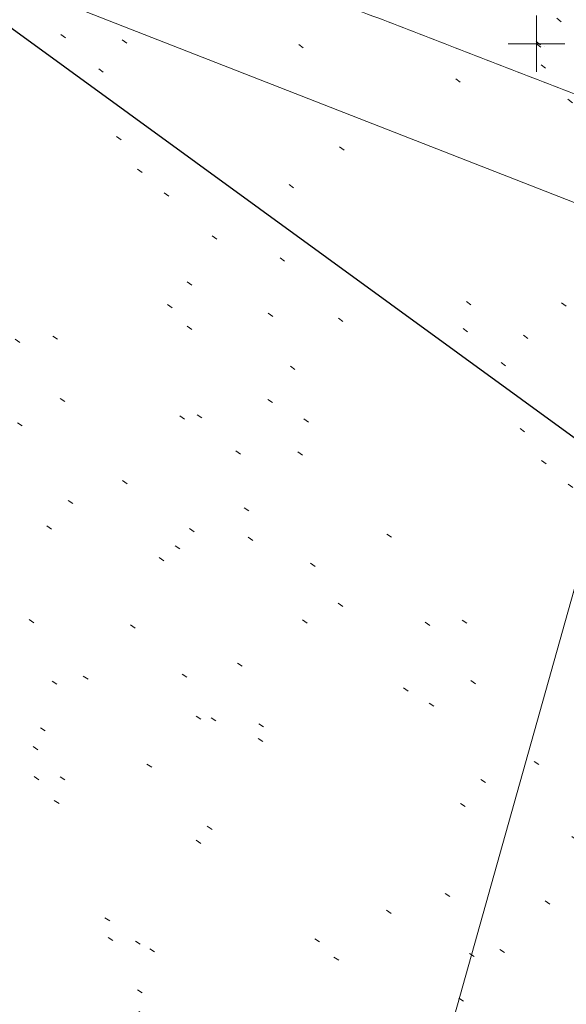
# Model space of a CAD drawing. Extents: x 413123 to 1465301, y 377724 to 504150.
# Tile 144 of 656: x 1462338 to 1462348, y 433600 to 433617. Entities that reach past the tile are written whole.
import ezdxf

# ---------------------------------------------------------------- set-up
doc = ezdxf.new("R2010")
doc.units = 0
doc.header["$MEASUREMENT"] = 0
for name, pattern in [('DGN Style 1', [8.732639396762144, 0.01453018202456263, -8.71810921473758]), ('DGN Style 3', [20.34225483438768, 14.53018202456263, -5.812072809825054]), ('DGN Style 5', [10.171127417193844, 4.35905460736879, -5.812072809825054]), ('gasex', [0])]:
    doc.linetypes.add(name, pattern=pattern)
for name, color, linetype, lineweight in [('PV_X_Curb', 120, 'DGN Style 1', 0), ('PV_X_EOP', 7, 'DGN Style 3', 0), ('PV_X_Walk', 120, 'DGN Style 5', 0), ('UT_X_Gas', 40, 'gasex', 0)]:
    doc.layers.add(name, color=color, linetype=linetype, lineweight=lineweight)
for name, color, linetype, lineweight, transparency in [('SV_Observation (Construction)', 97, 'DGN Style 1', 0, 0.9), ('SV_Setup (Construction)', 4, 'Continuous', 30, 0.9), ('SV_X_Shot_Marker (Construction)', 40, 'Continuous', 0, 0.5)]:
    doc.layers.add(name, color=color, linetype=linetype, lineweight=lineweight, transparency=transparency)

# ---------------------------------------------------------------- blocks, each defined once
blk = doc.blocks.new('SVPT_3352')
at = {"layer": 'SV_X_Shot_Marker (Construction)', "transparency": 33554495}
for p, q in [((0, 0.02499999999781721), (0, -0.02500000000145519)), ((-0.02499999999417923, 0), (0.02500000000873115, 0))]:
    blk.add_line(p, q, dxfattribs=at)
blk.add_point((0, 0), dxfattribs=at)

msp = doc.modelspace()

# ---------------------------------------------------------------- linework, layer by layer
at = {"layer": 'PV_X_Curb'}
msp.add_rational_spline([(1462986.948577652, 433397.8690401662, 570.9936709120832), (1462988.782588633, 433398.3319412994, 570.9946523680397), (1462990.616599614, 433398.7948424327, 570.9956338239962), (1462992.450610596, 433399.2577435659, 570.9966152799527), (1462994.691186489, 433399.8778665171, 571.0123392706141), (1462996.549190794, 433398.4805271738, 570.9967567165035), (1462996.574826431, 433396.1560666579, 570.9620266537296), (1462997.523097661, 433392.0761500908, 570.9664077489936), (1462998.471368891, 433387.9962335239, 570.9707888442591), (1462999.419640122, 433383.9163169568, 570.9751699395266), (1463000.330381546, 433379.7090842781, 570.9705226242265), (1463001.241122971, 433375.5018515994, 570.9658753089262), (1463002.151864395, 433371.2946189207, 570.9612279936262), (1463002.161414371, 433370.7988290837, 570.9216598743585), (1463002.170964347, 433370.3030392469, 570.8820917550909), (1463002.180514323, 433369.80724941, 570.8425236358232), (1463002.217255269, 433368.1656458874, 570.8230392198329), (1463001.426991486, 433366.7263549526, 570.8457641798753), (1463000.022674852, 433365.8772214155, 570.9045748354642), (1462998.618358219, 433365.0280878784, 570.9633854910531), (1462996.978409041, 433364.9979272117, 571.0424341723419), (1462995.544743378, 433365.7948667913, 571.1204196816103), (1462989.745839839, 433368.0127432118, 571.0955303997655), (1462983.9469363, 433370.2306196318, 571.0706411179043), (1462978.14803276, 433372.4484960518, 571.0457518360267), (1462972.902905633, 433374.4922165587, 571.041428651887), (1462967.657778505, 433376.5359370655, 571.0371054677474), (1462962.412651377, 433378.5796575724, 571.0327822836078), (1462959.692093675, 433379.6115993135, 571.0350110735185), (1462956.971535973, 433380.6435410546, 571.0372398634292), (1462954.250978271, 433381.6754827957, 571.0394686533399), (1462953.180844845, 433382.1382386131, 570.9776457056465), (1462952.110711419, 433382.6009944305, 570.9158227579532), (1462951.040577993, 433383.0637502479, 570.8539998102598), (1462945.56926211, 433385.2204071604, 570.8554334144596), (1462940.097946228, 433387.3770640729, 570.8568670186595), (1462934.626630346, 433389.5337209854, 570.8583006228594), (1462929.363794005, 433391.5837736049, 570.8830950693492), (1462924.100957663, 433393.6338262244, 570.9078895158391), (1462918.838121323, 433395.6838788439, 570.932683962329), (1462918.050200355, 433395.9825492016, 571.0284213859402), (1462917.262279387, 433396.2812195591, 571.1241588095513), (1462916.474358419, 433396.5798899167, 571.2198962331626), (1462910.512614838, 433398.9350188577, 571.2155607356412), (1462904.550871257, 433401.2901477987, 571.2112252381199), (1462898.589127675, 433403.6452767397, 571.2068897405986), (1462893.247201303, 433405.718435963, 571.2327550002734), (1462887.905274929, 433407.7915951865, 571.2586202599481), (1462882.563348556, 433409.8647544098, 571.2844855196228), (1462875.125355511, 433412.7879245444, 571.2877162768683), (1462867.687362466, 433415.7110946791, 571.290947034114), (1462860.24936942, 433418.6342648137, 571.2941777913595), (1462853.221542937, 433421.3678929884, 571.3133071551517), (1462846.193716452, 433424.1015211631, 571.332436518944), (1462839.165889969, 433426.8351493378, 571.3515658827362), (1462832.53329925, 433429.4194985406, 571.361832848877), (1462825.900708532, 433432.0038477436, 571.372099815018), (1462819.268117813, 433434.5881969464, 571.382366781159), (1462818.004572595, 433435.0966256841, 571.3826673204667), (1462816.741027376, 433435.6050544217, 571.3829678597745), (1462815.477482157, 433436.1134831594, 571.3832683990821), (1462814.78573489, 433436.3622004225, 571.291588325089), (1462814.093987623, 433436.6109176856, 571.199908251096), (1462813.402240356, 433436.8596349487, 571.1082281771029), (1462807.611049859, 433439.1231266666, 571.0778290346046), (1462801.819859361, 433441.3866183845, 571.0474298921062), (1462796.028668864, 433443.6501101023, 571.0170307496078), (1462790.540801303, 433445.7714793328, 571.0059630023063), (1462785.052933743, 433447.8928485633, 570.9948952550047), (1462779.565066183, 433450.0142177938, 570.9838275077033), (1462779.302554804, 433450.142499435, 571.0470226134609), (1462779.040043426, 433450.2707810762, 571.1102177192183), (1462778.777532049, 433450.3990627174, 571.1734128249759), (1462772.721492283, 433452.7305136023, 571.1612170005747), (1462766.665452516, 433455.0619644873, 571.1490211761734), (1462760.60941275, 433457.3934153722, 571.1368253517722), (1462757.975635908, 433458.4476392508, 571.1187813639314), (1462755.341859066, 433459.5018631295, 571.1007373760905), (1462752.708082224, 433460.5560870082, 571.0826933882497), (1462749.413115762, 433461.7863544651, 571.0252508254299), (1462746.118149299, 433463.0166219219, 570.9678082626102), (1462742.823182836, 433464.2468893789, 570.9103656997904), (1462737.496369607, 433466.2065803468, 570.849653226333), (1462732.169556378, 433468.1662713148, 570.7889407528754), (1462726.842743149, 433470.1259622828, 570.728228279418), (1462721.564491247, 433472.1742830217, 570.6760227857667), (1462716.286239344, 433474.2226037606, 570.6238172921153), (1462711.007987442, 433476.2709244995, 570.571611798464), (1462710.565830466, 433476.4142609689, 570.6636069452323), (1462710.123673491, 433476.5575974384, 570.7556020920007), (1462709.681516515, 433476.7009339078, 570.8475972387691), (1462702.808955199, 433479.4043505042, 570.7828181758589), (1462695.936393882, 433482.1077671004, 570.7180391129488), (1462689.063832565, 433484.8111836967, 570.6532600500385), (1462681.708673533, 433487.655089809, 570.5984170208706), (1462674.353514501, 433490.4989959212, 570.5435739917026), (1462666.998355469, 433493.3429020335, 570.4887309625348), (1462664.050841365, 433494.517360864, 570.458196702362), (1462661.10332726, 433495.6918196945, 570.4276624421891), (1462658.155813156, 433496.866278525, 570.3971281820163), (1462657.746705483, 433497.0547580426, 570.3375791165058), (1462657.33759781, 433497.2432375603, 570.2780300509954), (1462656.928490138, 433497.4317170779, 570.218480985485), (1462648.68026623, 433500.593662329, 570.180340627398), (1462640.432042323, 433503.75560758, 570.1422002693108), (1462632.183818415, 433506.917552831, 570.1040599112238), (1462624.672433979, 433509.8205165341, 570.1439115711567), (1462617.161049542, 433512.7234802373, 570.1837632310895), (1462609.649665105, 433515.6264439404, 570.2236148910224), (1462609.351162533, 433515.7618124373, 570.2991383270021), (1462609.052659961, 433515.897180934, 570.3746617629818), (1462608.754157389, 433516.0325494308, 570.4501851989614), (1462602.602648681, 433518.4016281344, 570.491857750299), (1462596.451139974, 433520.7707068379, 570.5335303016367), (1462590.299631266, 433523.1397855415, 570.5752028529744), (1462582.402375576, 433526.1887928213, 570.5567757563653), (1462574.505119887, 433529.2378001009, 570.5383486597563), (1462566.607864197, 433532.2868073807, 570.5199215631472), (1462559.846479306, 433534.8858376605, 570.5150722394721), (1462553.085094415, 433537.4848679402, 570.5102229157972), (1462546.323709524, 433540.08389822, 570.5053735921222), (1462544.451499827, 433540.792279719, 570.4828721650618), (1462542.579290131, 433541.500661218, 570.4603707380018), (1462540.707080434, 433542.2090427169, 570.4378693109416), (1462540.425548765, 433542.3117929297, 570.3329348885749), (1462540.144017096, 433542.4145431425, 570.2280004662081), (1462539.862485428, 433542.5172933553, 570.1230660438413), (1462532.674977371, 433545.2607402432, 570.1435040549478), (1462525.487469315, 433548.0041871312, 570.1639420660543), (1462518.299961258, 433550.7476340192, 570.1843800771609), (1462513.382197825, 433552.6374655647, 570.2054318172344), (1462508.464434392, 433554.5272971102, 570.2264835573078), (1462503.546670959, 433556.4171286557, 570.2475352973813), (1462503.102475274, 433556.6097794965, 570.3636594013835), (1462502.658279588, 433556.8024303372, 570.4797835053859), (1462502.214083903, 433556.995081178, 570.5959076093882), (1462494.576211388, 433559.9585777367, 570.614821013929), (1462486.938338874, 433562.9220742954, 570.63373441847), (1462479.300466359, 433565.8855708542, 570.6526478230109), (1462473.035562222, 433568.295528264, 570.6182772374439), (1462466.770658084, 433570.7054856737, 570.5839066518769), (1462460.505753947, 433573.1154430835, 570.5495360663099), (1462460.356322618, 433573.15914895, 570.4705810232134), (1462460.20689129, 433573.2028548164, 570.3916259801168), (1462460.057459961, 433573.2465606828, 570.3126709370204), (1462452.637668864, 433576.1274019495, 570.3299173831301), (1462445.217877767, 433579.0082432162, 570.3471638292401), (1462437.79808667, 433581.8890844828, 570.36441027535), (1462430.722519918, 433584.5851619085, 570.3236014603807), (1462423.646953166, 433587.2812393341, 570.2827926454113), (1462416.571386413, 433589.9773167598, 570.241983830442), (1462416.179754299, 433590.121601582, 570.3451180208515), (1462415.788122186, 433590.2658864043, 570.4482522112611), (1462415.396490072, 433590.4101712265, 570.5513864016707), (1462407.556832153, 433593.4259186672, 570.5176398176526), (1462399.717174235, 433596.441666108, 570.4838932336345), (1462391.877516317, 433599.4574135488, 570.4501466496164), (1462388.527292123, 433600.7726032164, 570.4674632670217), (1462385.177067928, 433602.0877928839, 570.4847798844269), (1462381.826843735, 433603.4029825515, 570.5020965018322), (1462381.579999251, 433603.4901678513, 570.425116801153), (1462381.333154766, 433603.577353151, 570.3481371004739), (1462381.086310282, 433603.6645384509, 570.2711573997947), (1462378.014837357, 433604.8389292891, 570.2577572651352), (1462374.943364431, 433606.0133201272, 570.2443571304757), (1462371.871891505, 433607.1877109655, 570.2309569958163), (1462364.697137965, 433609.949335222, 570.2582988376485), (1462357.522384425, 433612.7109594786, 570.2856406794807), (1462350.347630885, 433615.4725837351, 570.312982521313), (1462349.586411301, 433615.7797956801, 570.3393282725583), (1462348.825191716, 433616.0870076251, 570.3656740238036), (1462348.063972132, 433616.3942195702, 570.3920197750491), (1462347.712058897, 433616.5225502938, 570.4782979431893), (1462347.360145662, 433616.6508810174, 570.5645761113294), (1462347.008232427, 433616.7792117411, 570.6508542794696), (1462341.856557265, 433618.7383665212, 570.7039352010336), (1462336.704882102, 433620.6975213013, 570.7570161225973), (1462331.55320694, 433622.6566760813, 570.8100970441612), (1462322.514479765, 433626.1182178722, 570.8607694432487), (1462313.47575259, 433629.579759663, 570.9114418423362), (1462304.437025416, 433633.0413014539, 570.9621142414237), (1462299.82804484, 433634.8794294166, 570.9899885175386), (1462295.219064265, 433636.7175573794, 571.0178627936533), (1462290.610083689, 433638.5556853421, 571.0457370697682), (1462290.225100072, 433638.6591545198, 570.9621306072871), (1462289.840116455, 433638.7626236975, 570.878524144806), (1462289.455132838, 433638.8660928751, 570.7949176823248), (1462285.959137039, 433640.2274743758, 570.7970018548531), (1462282.46314124, 433641.5888558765, 570.7990860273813), (1462278.967145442, 433642.9502373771, 570.8011701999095), (1462271.833297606, 433645.7166608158, 570.8549129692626), (1462264.69944977, 433648.4830842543, 570.9086557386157), (1462257.565601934, 433651.2495076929, 570.9623985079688), (1462256.281282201, 433651.7243160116, 570.9735965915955), (1462254.996962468, 433652.1991243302, 570.9847946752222), (1462253.712642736, 433652.673932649, 570.995992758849), (1462253.394152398, 433652.797872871, 571.0931722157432), (1462253.07566206, 433652.921813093, 571.1903516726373), (1462252.757171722, 433653.045753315, 571.2875311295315), (1462248.570855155, 433654.6120884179, 571.3480390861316), (1462244.384538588, 433656.1784235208, 571.4085470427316), (1462240.19822202, 433657.7447586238, 571.4690549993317), (1462235.320112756, 433659.6381788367, 571.7635967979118), (1462230.489705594, 433663.5166624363, 571.9941488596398), (1462227.798971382, 433670.8316128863, 571.5581154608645), (1462226.879331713, 433676.9569545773, 571.6996761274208), (1462227.655627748, 433684.4002653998, 572.1359250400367), (1462233.173983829, 433692.753123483, 572.1648585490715), (1462238.885351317, 433695.2945442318, 572.2025083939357), (1462242.840446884, 433695.9559512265, 572.184454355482), (1462248.338793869, 433696.8754347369, 572.159355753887), (1462253.837140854, 433697.7949182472, 572.134257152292), (1462259.335487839, 433698.7144017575, 572.1091585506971), (1462259.477566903, 433698.7300636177, 572.1235905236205), (1462259.619645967, 433698.7457254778, 572.1380224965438), (1462259.761725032, 433698.761387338, 572.1524544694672)], [1, 1, 1, 1, 0.7399006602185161, 0.7399006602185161, 1, 1, 1, 1, 1, 1, 1, 1, 1, 1, 0.9101768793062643, 0.9101768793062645, 1, 0.9101768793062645, 0.9101768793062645, 1, 1, 1, 1, 1, 1, 1, 1, 1, 1, 1, 1, 1, 1, 1, 1, 1, 1, 1, 1, 1, 1, 1, 1, 1, 1, 1, 1, 1, 1, 1, 1, 1, 1, 1, 1, 1, 1, 1, 1, 1, 1, 1, 1, 1, 1, 1, 1, 1, 1, 1, 1, 1, 1, 1, 1, 1, 1, 1, 1, 1, 1, 1, 1, 1, 1, 1, 1, 1, 1, 1, 1, 1, 1, 1, 1, 1, 1, 1, 1, 1, 1, 1, 1, 1, 1, 1, 1, 1, 1, 1, 1, 1, 1, 1, 1, 1, 1, 1, 1, 1, 1, 1, 1, 1, 1, 1, 1, 1, 1, 1, 1, 1, 1, 1, 1, 1, 1, 1, 1, 1, 1, 1, 1, 1, 1, 1, 1, 1, 1, 1, 1, 1, 1, 1, 1, 1, 1, 1, 1, 1, 1, 1, 1, 1, 1, 1, 1, 1, 1, 1, 1, 1, 1, 1, 1, 1, 1, 1, 1, 1, 1, 1, 1, 1, 1, 1, 1, 1, 1, 1, 1, 1, 1, 1, 1, 1, 1, 1, 1, 1, 1, 1, 1, 1, 1, 1, 1, 1, 1, 1, 1, 1, 1, 1], degree=3, knots=[0, 0, 0, 0, 0.0144927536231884, 0.0144927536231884, 0.0144927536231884, 0.02898550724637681, 0.02898550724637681, 0.02898550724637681, 0.04347826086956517, 0.04347826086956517, 0.04347826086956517, 0.05797101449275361, 0.05797101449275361, 0.05797101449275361, 0.072463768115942, 0.072463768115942, 0.072463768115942, 0.0797101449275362, 0.0797101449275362, 0.0797101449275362, 0.08695652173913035, 0.08695652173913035, 0.08695652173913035, 0.1014492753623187, 0.1014492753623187, 0.1014492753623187, 0.1159420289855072, 0.1159420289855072, 0.1159420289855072, 0.1304347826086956, 0.1304347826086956, 0.1304347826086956, 0.144927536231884, 0.144927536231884, 0.144927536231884, 0.1594202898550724, 0.1594202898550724, 0.1594202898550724, 0.1739130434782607, 0.1739130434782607, 0.1739130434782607, 0.1884057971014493, 0.1884057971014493, 0.1884057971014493, 0.2028985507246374, 0.2028985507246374, 0.2028985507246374, 0.2173913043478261, 0.2173913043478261, 0.2173913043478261, 0.2318840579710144, 0.2318840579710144, 0.2318840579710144, 0.2463768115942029, 0.2463768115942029, 0.2463768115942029, 0.2608695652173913, 0.2608695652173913, 0.2608695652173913, 0.2753623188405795, 0.2753623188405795, 0.2753623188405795, 0.289855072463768, 0.289855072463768, 0.289855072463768, 0.3043478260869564, 0.3043478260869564, 0.3043478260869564, 0.3188405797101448, 0.3188405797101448, 0.3188405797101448, 0.3333333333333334, 0.3333333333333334, 0.3333333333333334, 0.3478260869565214, 0.3478260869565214, 0.3478260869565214, 0.36231884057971, 0.36231884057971, 0.36231884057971, 0.3768115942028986, 0.3768115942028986, 0.3768115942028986, 0.3913043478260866, 0.3913043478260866, 0.3913043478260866, 0.4057971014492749, 0.4057971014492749, 0.4057971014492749, 0.4202898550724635, 0.4202898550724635, 0.4202898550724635, 0.4347826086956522, 0.4347826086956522, 0.4347826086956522, 0.4492753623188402, 0.4492753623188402, 0.4492753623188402, 0.4637681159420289, 0.4637681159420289, 0.4637681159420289, 0.4782608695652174, 0.4782608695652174, 0.4782608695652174, 0.4927536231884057, 0.4927536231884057, 0.4927536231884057, 0.507246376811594, 0.507246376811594, 0.507246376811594, 0.5217391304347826, 0.5217391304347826, 0.5217391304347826, 0.5362318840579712, 0.5362318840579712, 0.5362318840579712, 0.5507246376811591, 0.5507246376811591, 0.5507246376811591, 0.5652173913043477, 0.5652173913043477, 0.5652173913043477, 0.5797101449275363, 0.5797101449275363, 0.5797101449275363, 0.5942028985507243, 0.5942028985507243, 0.5942028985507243, 0.6086956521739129, 0.6086956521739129, 0.6086956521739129, 0.6231884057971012, 0.6231884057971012, 0.6231884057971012, 0.6376811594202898, 0.6376811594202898, 0.6376811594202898, 0.652173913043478, 0.652173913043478, 0.652173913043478, 0.6666666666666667, 0.6666666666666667, 0.6666666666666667, 0.6811594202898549, 0.6811594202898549, 0.6811594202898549, 0.6956521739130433, 0.6956521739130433, 0.6956521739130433, 0.7101449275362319, 0.7101449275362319, 0.7101449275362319, 0.7246376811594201, 0.7246376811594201, 0.7246376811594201, 0.7391304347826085, 0.7391304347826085, 0.7391304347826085, 0.7536231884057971, 0.7536231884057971, 0.7536231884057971, 0.7681159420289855, 0.7681159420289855, 0.7681159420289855, 0.782608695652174, 0.782608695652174, 0.782608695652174, 0.7971014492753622, 0.7971014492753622, 0.7971014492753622, 0.8115942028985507, 0.8115942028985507, 0.8115942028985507, 0.8260869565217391, 0.8260869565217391, 0.8260869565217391, 0.8405797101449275, 0.8405797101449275, 0.8405797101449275, 0.8550724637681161, 0.8550724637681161, 0.8550724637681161, 0.8695652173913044, 0.8695652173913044, 0.8695652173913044, 0.8840579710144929, 0.8840579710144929, 0.8840579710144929, 0.8985507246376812, 0.8985507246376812, 0.8985507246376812, 0.9130434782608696, 0.9130434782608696, 0.9130434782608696, 0.927536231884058, 0.927536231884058, 0.927536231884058, 0.9420289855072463, 0.9420289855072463, 0.9420289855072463, 0.9565217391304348, 0.9565217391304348, 0.9565217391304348, 0.9603661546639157, 0.961823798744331, 0.9629761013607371, 0.9656182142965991, 0.9679875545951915, 0.9710144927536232, 0.9710144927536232, 0.9710144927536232, 0.9855072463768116, 0.9855072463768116, 0.9855072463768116, 1, 1, 1, 1], dxfattribs=at)
at = {"layer": 'PV_X_EOP'}
msp.add_rational_spline([(1462986.747673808, 433398.4157605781, 570.5576825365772), (1462988.641330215, 433398.8529642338, 570.6000923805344), (1462990.534986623, 433399.2901678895, 570.6425022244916), (1462992.428643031, 433399.7273715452, 570.6849120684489), (1462994.864060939, 433400.2634968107, 570.5603909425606), (1462996.87248342, 433398.7807234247, 570.5177479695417), (1462997.079894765, 433396.2934564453, 570.5861563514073), (1462997.995655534, 433392.2270214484, 570.6182835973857), (1462998.911416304, 433388.1605864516, 570.650410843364), (1462999.827177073, 433384.0941514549, 570.6825380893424), (1463000.7542213, 433379.812420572, 570.7260898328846), (1463001.681265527, 433375.5306896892, 570.7696415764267), (1463002.608309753, 433371.2489588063, 570.8131933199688), (1463002.624193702, 433370.7652932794, 570.7948258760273), (1463002.64007765, 433370.2816277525, 570.7764584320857), (1463002.655961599, 433369.7979622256, 570.7580909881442), (1463002.711931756, 433367.9606227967, 570.7590817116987), (1463001.837049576, 433366.3439960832, 570.7660857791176), (1463000.268289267, 433365.3859682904, 570.7772060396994), (1462998.699528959, 433364.4279404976, 570.7883263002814), (1462996.861811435, 433364.3880070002, 570.800550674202), (1462995.252908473, 433365.2769843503, 570.8105680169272), (1462989.506525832, 433367.5128137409, 570.7870245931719), (1462983.76014319, 433369.7486431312, 570.7634811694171), (1462978.013760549, 433371.9844725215, 570.739937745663), (1462973.753188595, 433373.6749187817, 570.6756828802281), (1462969.492616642, 433375.3653650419, 570.6114280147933), (1462965.232044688, 433377.0558113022, 570.5471731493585), (1462965.024948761, 433376.5621241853, 570.5753513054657), (1462964.817852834, 433376.0684370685, 570.603529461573), (1462964.610756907, 433375.5747499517, 570.6317076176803), (1462963.77798105, 433375.9159339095, 570.6214849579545), (1462962.945205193, 433376.2571178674, 570.6112622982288), (1462962.112429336, 433376.5983018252, 570.6010396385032), (1462962.263670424, 433377.0725287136, 570.5611545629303), (1462962.414911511, 433377.5467556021, 570.5212694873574), (1462962.566152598, 433378.0209824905, 570.4813844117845), (1462958.666415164, 433379.5323435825, 570.5506854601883), (1462954.766677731, 433381.0437046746, 570.6199865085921), (1462950.866940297, 433382.5550657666, 570.689287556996), (1462945.426643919, 433384.800536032, 570.7165450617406), (1462939.986347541, 433387.0460062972, 570.7438025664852), (1462934.546051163, 433389.2914765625, 570.77106007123), (1462928.748985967, 433391.4622322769, 570.8019677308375), (1462922.951920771, 433393.6329879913, 570.8328753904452), (1462917.154855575, 433395.8037437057, 570.8637830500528), (1462910.902950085, 433398.2327401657, 570.8705908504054), (1462904.651044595, 433400.6617366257, 570.877398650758), (1462898.399139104, 433403.0907330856, 570.8842064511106), (1462893.028099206, 433405.1738747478, 570.9074437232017), (1462887.657059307, 433407.2570164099, 570.930680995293), (1462882.286019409, 433409.3401580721, 570.9539182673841), (1462874.956129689, 433412.2378813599, 570.9667183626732), (1462867.62623997, 433415.1356046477, 570.9795184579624), (1462860.29635025, 433418.0333279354, 570.9923185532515), (1462853.190243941, 433420.8152141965, 570.9995734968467), (1462846.084137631, 433423.5971004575, 571.0068284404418), (1462838.978031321, 433426.3789867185, 571.014083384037), (1462832.359469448, 433428.9759685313, 571.0172900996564), (1462825.740907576, 433431.5729503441, 571.0204968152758), (1462819.122345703, 433434.1699321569, 571.0237035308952), (1462817.153159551, 433434.9578415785, 571.0209140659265), (1462815.183973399, 433435.7457510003, 571.0181246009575), (1462813.214787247, 433436.533660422, 571.0153351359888), (1462807.42742855, 433438.7663089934, 570.9946115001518), (1462801.640069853, 433440.9989575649, 570.9738878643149), (1462795.852711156, 433443.2316061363, 570.9531642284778), (1462789.987308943, 433445.4499365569, 570.9497298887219), (1462784.12190673, 433447.6682669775, 570.9462955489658), (1462778.256504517, 433449.8865973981, 570.94286120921), (1462772.298238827, 433452.223590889, 570.9013089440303), (1462766.339973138, 433454.5605843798, 570.8597566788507), (1462760.381707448, 433456.8975778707, 570.8182044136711), (1462754.484227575, 433459.1704829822, 570.7648058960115), (1462748.586747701, 433461.4433880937, 570.711407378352), (1462742.689267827, 433463.7162932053, 570.6580088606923), (1462737.334612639, 433465.6978761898, 570.6279872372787), (1462731.97995745, 433467.6794591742, 570.5979656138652), (1462726.625302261, 433469.6610421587, 570.5679439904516), (1462721.380192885, 433471.6738931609, 570.5351029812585), (1462716.135083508, 433473.6867441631, 570.5022619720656), (1462710.889974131, 433475.6995951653, 570.4694209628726), (1462710.418876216, 433475.8820027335, 570.4739995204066), (1462709.9477783, 433476.0644103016, 570.4785780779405), (1462709.476680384, 433476.2468178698, 570.4831566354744), (1462702.628219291, 433478.9209858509, 570.4274849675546), (1462695.779758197, 433481.5951538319, 570.3718132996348), (1462688.931297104, 433484.269321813, 570.316141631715), (1462681.538942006, 433487.1546940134, 570.250920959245), (1462674.146586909, 433490.0400662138, 570.1857002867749), (1462666.754231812, 433492.9254384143, 570.1204796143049), (1462663.718630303, 433494.1291378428, 570.0907660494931), (1462660.683028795, 433495.3328372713, 570.0610524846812), (1462657.647427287, 433496.5365366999, 570.0313389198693), (1462654.386869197, 433497.8030117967, 570.0011782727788), (1462651.126311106, 433499.0694868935, 569.9710176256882), (1462647.865753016, 433500.3359619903, 569.9408569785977), (1462647.641257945, 433499.8818857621, 569.9707209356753), (1462647.416762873, 433499.4278095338, 570.0005848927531), (1462647.192267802, 433498.9737333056, 570.0304488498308), (1462646.351744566, 433499.2883021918, 570.0211982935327), (1462645.51122133, 433499.6028710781, 570.0119477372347), (1462644.670698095, 433499.9174399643, 570.0026971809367), (1462644.850380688, 433500.4009323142, 569.9876227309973), (1462645.030063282, 433500.8844246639, 569.9725482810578), (1462645.209745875, 433501.3679170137, 569.9574738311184), (1462632.96684473, 433506.0797300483, 570.0221978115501), (1462620.723943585, 433510.7915430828, 570.0869217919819), (1462608.48104244, 433515.5033561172, 570.1516457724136), (1462602.384803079, 433517.8643583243, 570.166399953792), (1462596.288563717, 433520.2253605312, 570.1811541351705), (1462590.192324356, 433522.5863627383, 570.1959083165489), (1462582.223911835, 433525.6662655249, 570.1657882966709), (1462574.255499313, 433528.7461683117, 570.135668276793), (1462566.287086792, 433531.8260710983, 570.1055482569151), (1462561.687757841, 433533.571411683, 570.0928375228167), (1462557.088428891, 433535.3167522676, 570.0801267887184), (1462552.48909994, 433537.0620928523, 570.06741605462), (1462552.285343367, 433536.6146619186, 570.0809201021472), (1462552.081586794, 433536.167230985, 570.0944241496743), (1462551.87783022, 433535.7198000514, 570.1079281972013), (1462551.018246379, 433536.0073169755, 570.1107344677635), (1462550.158662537, 433536.2948338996, 570.1135407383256), (1462549.299078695, 433536.5823508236, 570.1163470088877), (1462549.422482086, 433537.0283942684, 570.0797215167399), (1462549.545885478, 433537.4744377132, 570.0430960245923), (1462549.669288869, 433537.9204811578, 570.0064705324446), (1462548.48553195, 433538.4470201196, 570.0482678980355), (1462547.301775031, 433538.9735590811, 570.0900652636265), (1462546.118018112, 433539.5000980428, 570.1318626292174), (1462544.000657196, 433540.337328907, 570.128758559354), (1462541.88329628, 433541.1745597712, 570.1256544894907), (1462539.765935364, 433542.0117906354, 570.1225504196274), (1462532.581629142, 433544.7818467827, 570.1431756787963), (1462525.39732292, 433547.5519029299, 570.163800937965), (1462518.213016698, 433550.3219590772, 570.1844261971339), (1462512.769663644, 433552.3418960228, 570.2189217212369), (1462507.326310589, 433554.3618329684, 570.2534172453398), (1462501.882957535, 433556.381769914, 570.287912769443), (1462494.279784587, 433559.3955007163, 570.295579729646), (1462486.676611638, 433562.4092315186, 570.303246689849), (1462479.07343869, 433565.422962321, 570.3109136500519), (1462472.693989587, 433567.8630853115, 570.289026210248), (1462466.314540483, 433570.3032083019, 570.267138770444), (1462459.93509138, 433572.7433312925, 570.2452513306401), (1462452.494687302, 433575.6099609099, 570.2403267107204), (1462445.054283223, 433578.4765905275, 570.2354020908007), (1462437.613879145, 433581.3432201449, 570.2304774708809), (1462430.190469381, 433584.1964846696, 570.2065518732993), (1462422.767059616, 433587.0497491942, 570.1826262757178), (1462415.343649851, 433589.9030137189, 570.1587006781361), (1462409.23372909, 433592.2170596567, 570.0617893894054), (1462403.123808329, 433594.5311055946, 569.9648781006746), (1462397.013887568, 433596.8451515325, 569.8679668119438), (1462396.807948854, 433596.3858133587, 569.9190457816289), (1462396.60201014, 433595.926475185, 569.9701247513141), (1462396.396071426, 433595.4671370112, 570.0212037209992), (1462395.565910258, 433595.7565821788, 570.0050384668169), (1462394.73574909, 433596.0460273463, 569.9888732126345), (1462393.905587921, 433596.3354725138, 569.9727079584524), (1462394.077001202, 433596.8026169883, 569.9486793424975), (1462394.248414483, 433597.2697614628, 569.9246507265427), (1462394.419827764, 433597.7369059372, 569.9006221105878), (1462389.901993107, 433599.526309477, 569.9635709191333), (1462385.384158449, 433601.3157130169, 570.0265197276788), (1462380.866323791, 433603.1051165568, 570.0894685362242), (1462377.798565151, 433604.3129027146, 570.0985607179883), (1462374.730806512, 433605.5206888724, 570.1076528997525), (1462371.663047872, 433606.7284750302, 570.1167450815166), (1462364.516783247, 433609.4554149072, 570.1488677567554), (1462357.370518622, 433612.1823547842, 570.1809904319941), (1462350.224253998, 433614.9092946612, 570.213113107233), (1462343.972467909, 433617.3221410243, 570.2821559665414), (1462337.72068182, 433619.7349873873, 570.3511988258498), (1462331.468895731, 433622.1478337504, 570.4202416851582), (1462322.355748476, 433625.6502166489, 570.4658331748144), (1462313.24260122, 433629.1525995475, 570.5114246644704), (1462304.129453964, 433632.6549824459, 570.5570161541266), (1462295.674282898, 433635.9358133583, 570.6095324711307), (1462287.219111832, 433639.2166442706, 570.6620487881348), (1462278.763940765, 433642.4974751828, 570.714565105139), (1462271.676514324, 433645.2381758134, 570.7765478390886), (1462264.589087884, 433647.9788764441, 570.8385305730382), (1462257.501661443, 433650.7195770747, 570.9005133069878), (1462255.865163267, 433651.3398271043, 570.9387902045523), (1462254.228665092, 433651.960077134, 570.9770671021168), (1462252.592166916, 433652.5803271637, 571.0153439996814), (1462248.37052129, 433654.1536963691, 571.0840174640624), (1462244.148875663, 433655.7270655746, 571.1526909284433), (1462239.927230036, 433657.3004347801, 571.2213643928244), (1462234.884562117, 433659.2313621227, 571.2845235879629), (1462229.905375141, 433663.2066366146, 571.385315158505), (1462227.264899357, 433670.6942894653, 571.6033687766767), (1462226.275954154, 433676.9603927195, 571.6852195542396), (1462227.18997731, 433684.559234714, 571.7034208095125), (1462232.707239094, 433693.3202768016, 571.8296778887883), (1462238.639299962, 433695.7995807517, 571.7317928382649), (1462242.756408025, 433696.4881682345, 571.7029512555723), (1462248.157710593, 433697.39153761, 571.66511350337), (1462253.559013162, 433698.2949069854, 571.6272757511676), (1462258.96031573, 433699.1982763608, 571.5894379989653), (1462259.215430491, 433699.2389181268, 571.6001680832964), (1462259.470545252, 433699.2795598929, 571.6108981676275), (1462259.725660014, 433699.3202016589, 571.6216282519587)], [1, 1, 1, 1, 0.7719577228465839, 0.7719577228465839, 1, 1, 1, 1, 1, 1, 1, 1, 1, 1, 0.9097119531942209, 0.9097119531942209, 1, 0.909711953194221, 0.9097119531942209, 1, 1, 1, 1, 1, 1, 1, 1, 1, 1, 1, 1, 1, 1, 1, 1, 1, 1, 1, 1, 1, 1, 1, 1, 1, 1, 1, 1, 1, 1, 1, 1, 1, 1, 1, 1, 1, 1, 1, 1, 1, 1, 1, 1, 1, 1, 1, 1, 1, 1, 1, 1, 1, 1, 1, 1, 1, 1, 1, 1, 1, 1, 1, 1, 1, 1, 1, 1, 1, 1, 1, 1, 1, 1, 1, 1, 1, 1, 1, 1, 1, 1, 1, 1, 1, 1, 1, 1, 1, 1, 1, 1, 1, 1, 1, 1, 1, 1, 1, 1, 1, 1, 1, 1, 1, 1, 1, 1, 1, 1, 1, 1, 1, 1, 1, 1, 1, 1, 1, 1, 1, 1, 1, 1, 1, 1, 1, 1, 1, 1, 1, 1, 1, 1, 1, 1, 1, 1, 1, 1, 1, 1, 1, 1, 1, 1, 1, 1, 1, 1, 1, 1, 1, 1, 1, 1, 1, 1, 1, 1, 1, 1, 1, 1, 1, 1, 1, 1, 1, 1, 1, 1, 1, 1, 1, 1, 1, 1, 1, 1, 1, 1, 1], degree=3, knots=[0, 0, 0, 0, 0.01538461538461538, 0.01538461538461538, 0.01538461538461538, 0.03076923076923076, 0.03076923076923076, 0.03076923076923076, 0.04615384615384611, 0.04615384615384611, 0.04615384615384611, 0.06153846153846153, 0.06153846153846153, 0.06153846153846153, 0.07692307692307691, 0.07692307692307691, 0.07692307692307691, 0.08461538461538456, 0.08461538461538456, 0.08461538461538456, 0.09230769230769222, 0.09230769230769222, 0.09230769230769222, 0.1076923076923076, 0.1076923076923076, 0.1076923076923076, 0.1230769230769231, 0.1230769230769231, 0.1230769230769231, 0.1384615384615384, 0.1384615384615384, 0.1384615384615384, 0.1538461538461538, 0.1538461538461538, 0.1538461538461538, 0.1692307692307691, 0.1692307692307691, 0.1692307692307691, 0.1846153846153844, 0.1846153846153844, 0.1846153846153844, 0.2, 0.2, 0.2, 0.2153846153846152, 0.2153846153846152, 0.2153846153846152, 0.2307692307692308, 0.2307692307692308, 0.2307692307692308, 0.2461538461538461, 0.2461538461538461, 0.2461538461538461, 0.2615384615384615, 0.2615384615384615, 0.2615384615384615, 0.2769230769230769, 0.2769230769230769, 0.2769230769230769, 0.2923076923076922, 0.2923076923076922, 0.2923076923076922, 0.3076923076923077, 0.3076923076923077, 0.3076923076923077, 0.3230769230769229, 0.3230769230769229, 0.3230769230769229, 0.3384615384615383, 0.3384615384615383, 0.3384615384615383, 0.3538461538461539, 0.3538461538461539, 0.3538461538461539, 0.3692307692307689, 0.3692307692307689, 0.3692307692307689, 0.3846153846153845, 0.3846153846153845, 0.3846153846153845, 0.4, 0.4, 0.4, 0.4153846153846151, 0.4153846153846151, 0.4153846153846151, 0.4307692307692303, 0.4307692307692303, 0.4307692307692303, 0.4461538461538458, 0.4461538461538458, 0.4461538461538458, 0.4615384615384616, 0.4615384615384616, 0.4615384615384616, 0.4769230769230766, 0.4769230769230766, 0.4769230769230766, 0.4923076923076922, 0.4923076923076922, 0.4923076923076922, 0.5076923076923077, 0.5076923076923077, 0.5076923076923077, 0.523076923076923, 0.523076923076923, 0.523076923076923, 0.5384615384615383, 0.5384615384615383, 0.5384615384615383, 0.5538461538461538, 0.5538461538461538, 0.5538461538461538, 0.5692307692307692, 0.5692307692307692, 0.5692307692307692, 0.5846153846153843, 0.5846153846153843, 0.5846153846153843, 0.5999999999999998, 0.5999999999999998, 0.5999999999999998, 0.6153846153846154, 0.6153846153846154, 0.6153846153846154, 0.6307692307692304, 0.6307692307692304, 0.6307692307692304, 0.646153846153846, 0.646153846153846, 0.646153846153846, 0.6615384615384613, 0.6615384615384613, 0.6615384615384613, 0.6769230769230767, 0.6769230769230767, 0.6769230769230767, 0.6923076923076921, 0.6923076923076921, 0.6923076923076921, 0.7076923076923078, 0.7076923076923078, 0.7076923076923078, 0.7230769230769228, 0.7230769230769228, 0.7230769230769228, 0.7384615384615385, 0.7384615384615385, 0.7384615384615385, 0.7538461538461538, 0.7538461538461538, 0.7538461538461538, 0.769230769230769, 0.769230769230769, 0.769230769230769, 0.7846153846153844, 0.7846153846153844, 0.7846153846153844, 0.7999999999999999, 0.7999999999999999, 0.7999999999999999, 0.8153846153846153, 0.8153846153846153, 0.8153846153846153, 0.8307692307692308, 0.8307692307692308, 0.8307692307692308, 0.846153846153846, 0.846153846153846, 0.846153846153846, 0.8615384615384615, 0.8615384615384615, 0.8615384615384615, 0.8769230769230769, 0.8769230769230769, 0.8769230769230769, 0.8923076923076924, 0.8923076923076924, 0.8923076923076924, 0.9076923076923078, 0.9076923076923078, 0.9076923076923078, 0.9230769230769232, 0.9230769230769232, 0.9230769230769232, 0.9384615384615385, 0.9384615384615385, 0.9384615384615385, 0.9538461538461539, 0.9538461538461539, 0.9538461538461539, 0.9579292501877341, 0.9594756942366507, 0.9606415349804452, 0.9634904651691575, 0.9659966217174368, 0.9692307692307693, 0.9692307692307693, 0.9692307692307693, 0.9846153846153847, 0.9846153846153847, 0.9846153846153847, 1, 1, 1, 1], dxfattribs=at)
at = {"layer": 'PV_X_Walk'}
msp.add_rational_spline([(1462889.311946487, 433423.217351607, 571.9959886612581), (1462889.425297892, 433422.8403560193, 571.9893079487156), (1462889.538649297, 433422.4633604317, 571.9826272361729), (1462889.652000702, 433422.086364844, 571.9759465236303), (1462890.17488185, 433419.1882953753, 571.7080438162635), (1462888.27400433, 433416.9361510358, 571.4661890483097), (1462885.317312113, 433416.9506607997, 571.424430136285), (1462877.86777544, 433419.7788243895, 571.4489809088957), (1462870.418238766, 433422.6069879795, 571.4735316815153), (1462862.968702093, 433425.4351515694, 571.4980824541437), (1462856.042158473, 433428.1811958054, 571.5155641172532), (1462849.115614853, 433430.9272400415, 571.5330457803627), (1462842.189071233, 433433.6732842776, 571.5505274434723), (1462835.491474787, 433436.3099815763, 571.5299064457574), (1462828.793878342, 433438.946678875, 571.5092854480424), (1462822.096281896, 433441.5833761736, 571.4886644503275), (1462819.050256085, 433442.7546353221, 571.4846768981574), (1462816.004230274, 433443.9258944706, 571.4806893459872), (1462812.958204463, 433445.0971536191, 571.4767017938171), (1462808.229460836, 433446.964187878, 571.4838519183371), (1462803.500717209, 433448.831222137, 571.4910020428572), (1462798.771973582, 433450.698256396, 571.4981521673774), (1462793.394009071, 433452.7486920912, 571.4851280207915), (1462788.016044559, 433454.7991277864, 571.4721038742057), (1462782.638080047, 433456.8495634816, 571.4590797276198), (1462776.506538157, 433459.215970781, 571.3731188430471), (1462770.374996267, 433461.5823780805, 571.2871579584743), (1462764.243454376, 433463.9487853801, 571.2011970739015), (1462759.787296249, 433465.7001000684, 571.1740518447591), (1462755.331138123, 433467.4514147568, 571.1469066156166), (1462750.874979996, 433469.2027294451, 571.119761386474), (1462747.483712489, 433470.477559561, 571.1097243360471), (1462744.092444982, 433471.7523896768, 571.0996872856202), (1462740.701177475, 433473.0272197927, 571.0896502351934), (1462736.997464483, 433474.4856105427, 571.0636807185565), (1462733.29375149, 433475.9440012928, 571.0377112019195), (1462729.590038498, 433477.4023920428, 571.0117416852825), (1462724.483646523, 433479.3371770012, 570.9730728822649), (1462719.377254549, 433481.2719619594, 570.9344040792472), (1462714.270862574, 433483.2067469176, 570.8957352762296), (1462706.646262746, 433486.1694243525, 570.8235086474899), (1462699.021662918, 433489.1321017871, 570.7512820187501), (1462691.39706309, 433492.0947792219, 570.6790553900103), (1462684.202887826, 433494.8946724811, 570.6554547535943), (1462677.008712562, 433497.6945657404, 570.6318541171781), (1462669.814537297, 433500.4944589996, 570.6082534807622), (1462664.525978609, 433502.5299730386, 570.5988897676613), (1462659.23741992, 433504.5654870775, 570.5895260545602), (1462653.948861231, 433506.6010011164, 570.5801623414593), (1462647.653369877, 433509.0617122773, 570.585280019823), (1462641.357878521, 433511.5224234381, 570.5903976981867), (1462635.062387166, 433513.9831345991, 570.5955153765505), (1462627.909514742, 433516.7450788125, 570.6202014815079), (1462620.756642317, 433519.5070230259, 570.6448875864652), (1462613.603769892, 433522.2689672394, 570.6695736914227), (1462606.643527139, 433524.9535490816, 570.6792349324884), (1462599.683284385, 433527.6381309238, 570.6888961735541), (1462592.723041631, 433530.322712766, 570.6985574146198), (1462584.903776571, 433533.3534384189, 570.7101028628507), (1462577.08451151, 433536.3841640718, 570.7216483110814), (1462569.26524645, 433539.4148897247, 570.7331937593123), (1462562.555956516, 433541.948748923, 570.6945867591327), (1462555.846666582, 433544.4826081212, 570.655979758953), (1462549.137376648, 433547.0164673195, 570.6173727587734), (1462546.705876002, 433547.9769382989, 570.5973401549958), (1462544.274375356, 433548.9374092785, 570.5773075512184), (1462541.84287471, 433549.8978802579, 570.5572749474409), (1462534.686573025, 433552.2027615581, 570.572922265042), (1462527.53027134, 433554.5076428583, 570.5885695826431), (1462520.373969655, 433556.8125241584, 570.6042169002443), (1462514.852746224, 433558.4682027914, 570.6326023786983), (1462509.331522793, 433560.1238814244, 570.6609878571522), (1462503.810299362, 433561.7795600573, 570.6893733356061), (1462496.291817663, 433564.6533187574, 570.7046317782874), (1462488.773335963, 433567.5270774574, 570.7198902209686), (1462481.254854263, 433570.4008361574, 570.73514866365), (1462474.319891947, 433573.0374990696, 570.7151884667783), (1462467.384929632, 433575.6741619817, 570.6952282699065), (1462460.449967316, 433578.3108248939, 570.6752680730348), (1462453.261012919, 433581.1387933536, 570.7202053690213), (1462446.072058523, 433583.9667618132, 570.7651426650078), (1462438.883104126, 433586.7947302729, 570.8100799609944), (1462431.803203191, 433589.4829255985, 570.7385213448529), (1462424.723302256, 433592.1711209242, 570.6669627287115), (1462417.643401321, 433594.8593162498, 570.59540411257), (1462409.980905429, 433597.8706192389, 570.5744515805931), (1462402.318409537, 433600.8819222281, 570.5534990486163), (1462394.655913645, 433603.8932252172, 570.5325465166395), (1462387.572442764, 433606.5477482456, 570.5787072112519), (1462380.488971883, 433609.2022712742, 570.6248679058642), (1462373.405501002, 433611.8567943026, 570.6710286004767), (1462366.393934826, 433614.5371562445, 570.6530971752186), (1462359.382368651, 433617.2175181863, 570.6351657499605), (1462352.370802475, 433619.8978801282, 570.6172343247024), (1462345.955785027, 433622.3253402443, 570.6846462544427), (1462339.54076758, 433624.7528003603, 570.7520581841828), (1462333.125750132, 433627.1802604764, 570.8194701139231), (1462324.215357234, 433630.6730936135, 570.8857813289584), (1462315.304964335, 433634.1659267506, 570.9520925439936), (1462306.394571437, 433637.6587598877, 571.0184037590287), (1462298.223250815, 433640.8358043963, 571.0891296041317), (1462290.051930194, 433644.0128489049, 571.1598554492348), (1462281.880609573, 433647.1898934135, 571.2305812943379), (1462274.501310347, 433650.0015287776, 571.2898788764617), (1462267.12201112, 433652.8131641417, 571.3491764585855), (1462259.742711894, 433655.6247995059, 571.4084740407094), (1462253.924919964, 433657.8429349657, 571.4624102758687), (1462248.107128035, 433660.0610704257, 571.5163465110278), (1462242.289336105, 433662.2792058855, 571.5702827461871), (1462238.512531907, 433664.2408436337, 571.6671302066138), (1462233.273192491, 433669.0398176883, 571.86565738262), (1462232.006839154, 433681.0517468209, 571.9721790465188), (1462237.808323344, 433688.7301722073, 572.3574638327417), (1462242.382155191, 433690.6082875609, 572.317134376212), (1462244.084780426, 433690.9052532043, 572.3076303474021), (1462249.988754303, 433691.9350026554, 572.2746744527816), (1462255.89272818, 433692.9647521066, 572.2417185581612), (1462261.796702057, 433693.9945015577, 572.2087626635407), (1462262.207240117, 433694.046977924, 572.212787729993), (1462262.617778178, 433694.0994542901, 572.2168127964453), (1462263.028316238, 433694.1519306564, 572.2208378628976)], [1, 1, 1, 1, 0.7601206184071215, 0.7601206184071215, 1, 1, 1, 1, 1, 1, 1, 1, 1, 1, 1, 1, 1, 1, 1, 1, 1, 1, 1, 1, 1, 1, 1, 1, 1, 1, 1, 1, 1, 1, 1, 1, 1, 1, 1, 1, 1, 1, 1, 1, 1, 1, 1, 1, 1, 1, 1, 1, 1, 1, 1, 1, 1, 1, 1, 1, 1, 1, 1, 1, 1, 1, 1, 1, 1, 1, 1, 1, 1, 1, 1, 1, 1, 1, 1, 1, 1, 1, 1, 1, 1, 1, 1, 1, 1, 1, 1, 1, 1, 1, 1, 1, 1, 1, 1, 1, 1, 1, 1, 1, 1, 1, 1, 1, 1, 1, 1, 1, 1, 1, 1, 1, 1, 1, 1], degree=3, knots=[0, 0, 0, 0, 0.02564102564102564, 0.02564102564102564, 0.02564102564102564, 0.05128205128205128, 0.05128205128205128, 0.05128205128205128, 0.07692307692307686, 0.07692307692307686, 0.07692307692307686, 0.1025641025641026, 0.1025641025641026, 0.1025641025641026, 0.1282051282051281, 0.1282051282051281, 0.1282051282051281, 0.1538461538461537, 0.1538461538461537, 0.1538461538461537, 0.1794871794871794, 0.1794871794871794, 0.1794871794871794, 0.2051282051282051, 0.2051282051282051, 0.2051282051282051, 0.2307692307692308, 0.2307692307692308, 0.2307692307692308, 0.2564102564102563, 0.2564102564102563, 0.2564102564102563, 0.2820512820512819, 0.2820512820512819, 0.2820512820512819, 0.3076923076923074, 0.3076923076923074, 0.3076923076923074, 0.3333333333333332, 0.3333333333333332, 0.3333333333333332, 0.3589743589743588, 0.3589743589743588, 0.3589743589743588, 0.3846153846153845, 0.3846153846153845, 0.3846153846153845, 0.4102564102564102, 0.4102564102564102, 0.4102564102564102, 0.4358974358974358, 0.4358974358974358, 0.4358974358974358, 0.4615384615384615, 0.4615384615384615, 0.4615384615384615, 0.4871794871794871, 0.4871794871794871, 0.4871794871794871, 0.5128205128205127, 0.5128205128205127, 0.5128205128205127, 0.5384615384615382, 0.5384615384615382, 0.5384615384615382, 0.5641025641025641, 0.5641025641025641, 0.5641025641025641, 0.5897435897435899, 0.5897435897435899, 0.5897435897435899, 0.6153846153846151, 0.6153846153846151, 0.6153846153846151, 0.6410256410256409, 0.6410256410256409, 0.6410256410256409, 0.6666666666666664, 0.6666666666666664, 0.6666666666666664, 0.6923076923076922, 0.6923076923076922, 0.6923076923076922, 0.7179487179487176, 0.7179487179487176, 0.7179487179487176, 0.7435897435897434, 0.7435897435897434, 0.7435897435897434, 0.7692307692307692, 0.7692307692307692, 0.7692307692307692, 0.7948717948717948, 0.7948717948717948, 0.7948717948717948, 0.8205128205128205, 0.8205128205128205, 0.8205128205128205, 0.8461538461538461, 0.8461538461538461, 0.8461538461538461, 0.8717948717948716, 0.8717948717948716, 0.8717948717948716, 0.8974358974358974, 0.8974358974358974, 0.8974358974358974, 0.923076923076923, 0.923076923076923, 0.923076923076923, 0.9306049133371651, 0.938342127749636, 0.9453513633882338, 0.9487179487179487, 0.9487179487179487, 0.9487179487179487, 0.9743589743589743, 0.9743589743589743, 0.9743589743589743, 1, 1, 1, 1], dxfattribs=at)
at = {"layer": 'SV_Observation (Construction)', "transparency": 33554434}
for p, q in [((1462242.756408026, 433696.488168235, 571.7029512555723), (1462485.92538, 433509.2721200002, 570.53)), ((1462242.756408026, 433696.488168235, 571.7029512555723), (1462485.92538, 433509.2721200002, 570.53)), ((1462242.840446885, 433695.9559512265, 572.1844543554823), (1462485.92538, 433509.2721200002, 570.53)), ((1462242.840446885, 433695.9559512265, 572.1844543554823), (1462485.92538, 433509.2721200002, 570.53)), ((1462232.667498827, 433691.9342573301, 571.7842353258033), (1462485.92538, 433509.2721200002, 570.53)), ((1462233.109421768, 433691.4787378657, 572.1660053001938), (1462485.92538, 433509.2721200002, 570.53)), ((1462247.363286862, 433690.9566588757, 572.198446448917), (1462485.92538, 433509.2721200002, 570.53)), ((1462244.084780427, 433690.9052532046, 572.3076303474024), (1462485.92538, 433509.2721200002, 570.53)), ((1462244.084780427, 433690.9052532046, 572.3076303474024), (1462485.92538, 433509.2721200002, 570.53)), ((1462485.948806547, 433509.2550839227, 570.5474886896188), (1462236.958269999, 433690.3241100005, 572.3)), ((1462239.545715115, 433689.1241863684, 572.3158243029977), (1462485.92538, 433509.2721200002, 570.53)), ((1462256.940765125, 433687.6865059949, 572.4929801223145), (1462485.92538, 433509.2721200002, 570.53)), ((1462256.35561461, 433686.991550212, 572.6868316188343), (1462485.92538, 433509.2721200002, 570.53)), ((1462248.371057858, 433685.8391898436, 572.7925103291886), (1462485.92538, 433509.2721200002, 570.53)), ((1462241.066824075, 433685.4922132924, 586.2344929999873), (1462485.92538, 433509.2721200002, 570.53)), ((1462242.42356653, 433685.3240325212, 586.1713793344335), (1462485.92538, 433509.2721200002, 570.53)), ((1462259.456209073, 433685.1049093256, 572.2923818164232), (1462485.92538, 433509.2721200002, 570.53)), ((1462227.999146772, 433684.7384489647, 571.7224262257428), (1462485.92538, 433509.2721200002, 570.53)), ((1462228.470813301, 433684.4949877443, 572.06165587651), (1462485.92538, 433509.2721200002, 570.53)), ((1462243.347393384, 433684.1009375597, 572.7832524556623), (1462485.92538, 433509.2721200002, 570.53)), ((1462239.688032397, 433683.4568617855, 572.6522492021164), (1462485.92538, 433509.2721200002, 570.53)), ((1462251.467496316, 433683.2738379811, 573.0133557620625), (1462485.92538, 433509.2721200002, 570.53)), ((1462239.991337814, 433683.0116628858, 574.2631360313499), (1462485.92538, 433509.2721200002, 570.53)), ((1462242.013061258, 433682.576632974, 574.3070856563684), (1462485.92538, 433509.2721200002, 570.53)), ((1462242.000696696, 433681.2905597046, 573.0368453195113), (1462485.92538, 433509.2721200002, 570.53)), ((1462233.496507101, 433680.9760401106, 572.0425985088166), (1462485.92538, 433509.2721200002, 570.53)), ((1462239.318231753, 433680.6443068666, 572.7373098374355), (1462485.92538, 433509.2721200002, 570.53)), ((1462239.696666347, 433680.7707242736, 574.302932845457), (1462485.92538, 433509.2721200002, 570.53)), ((1462236.821087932, 433680.4091958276, 572.5886153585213), (1462485.92538, 433509.2721200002, 570.53)), ((1462241.673559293, 433680.3919145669, 574.2835976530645), (1462485.92538, 433509.2721200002, 570.53)), ((1462240.330199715, 433680.057874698, 573.0089194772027), (1462485.92538, 433509.2721200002, 570.53)), ((1462240.094191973, 433677.8696038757, 586.0006339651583), (1462485.92538, 433509.2721200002, 570.53)), ((1462236.409819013, 433677.7930032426, 572.5310991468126), (1462485.92538, 433509.2721200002, 570.53)), ((1462241.29248271, 433677.5512075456, 586.0843070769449), (1462485.92538, 433509.2721200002, 570.53)), ((1462241.658927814, 433676.6664646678, 572.7997041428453), (1462485.92538, 433509.2721200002, 570.53)), ((1462227.245545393, 433675.2338862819, 571.6748559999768), (1462485.92538, 433509.2721200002, 570.53)), ((1462226.682912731, 433675.0770213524, 571.6564097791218), (1462485.92538, 433509.2721200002, 570.53)), ((1462237.039588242, 433674.8854578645, 572.2255482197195), (1462485.92538, 433509.2721200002, 570.53)), ((1462234.894826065, 433674.4468901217, 572.2090121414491), (1462485.92538, 433509.2721200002, 570.53)), ((1462247.440770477, 433673.6149881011, 572.9593923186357), (1462485.92538, 433509.2721200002, 570.53)), ((1462250.700854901, 433671.6714115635, 572.7332234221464), (1462485.92538, 433509.2721200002, 570.53)), ((1462236.596574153, 433671.3025461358, 572.269874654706), (1462485.92538, 433509.2721200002, 570.53)), ((1462227.302823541, 433671.1356008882, 571.6002658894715), (1462485.92538, 433509.2721200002, 570.53)), ((1462227.868513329, 433671.2044827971, 571.6144269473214), (1462485.92538, 433509.2721200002, 570.53)), ((1462234.408119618, 433669.8089493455, 571.8324093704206), (1462485.92538, 433509.2721200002, 570.53)), ((1462240.892512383, 433668.8006594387, 572.6864240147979), (1462485.92538, 433509.2721200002, 570.53)), ((1462252.268591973, 433668.6864722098, 572.5246447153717), (1462485.92538, 433509.2721200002, 570.53)), ((1462257.591016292, 433668.6732181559, 572.0645664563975), (1462485.92538, 433509.2721200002, 570.53)), ((1462242.425199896, 433668.135639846, 572.4386058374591), (1462485.92538, 433509.2721200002, 570.53)), ((1462245.600246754, 433668.036803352, 572.6380032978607), (1462485.92538, 433509.2721200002, 570.53)), ((1462250.455153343, 433667.1830801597, 572.7342562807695), (1462485.92538, 433509.2721200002, 570.53)), ((1462229.692720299, 433666.3826999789, 571.7884095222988), (1462485.92538, 433509.2721200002, 570.53)), ((1462262.954393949, 433666.3481259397, 572.0226592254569), (1462485.92538, 433509.2721200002, 570.53)), ((1462240.381913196, 433665.5967194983, 571.9811078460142), (1462485.92538, 433509.2721200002, 570.53)), ((1462242.289336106, 433662.2792058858, 571.5702827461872), (1462485.92538, 433509.2721200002, 570.53)), ((1462242.289336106, 433662.2792058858, 571.5702827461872), (1462485.92538, 433509.2721200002, 570.53)), ((1462252.034567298, 433660.0038158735, 573.5214969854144), (1462485.92538, 433509.2721200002, 570.53)), ((1462254.026432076, 433658.0870720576, 571.3872812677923), (1462485.92538, 433509.2721200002, 570.53)), ((1462254.335238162, 433657.7209643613, 571.3650551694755), (1462485.92538, 433509.2721200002, 570.53)), ((1462285.72638881, 433655.9880524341, 571.8034891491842), (1462485.92538, 433509.2721200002, 570.53)), ((1462259.742711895, 433655.6247995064, 571.4084740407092), (1462485.92538, 433509.2721200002, 570.53)), ((1462254.33099355, 433653.7459438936, 571.2366267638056), (1462485.92538, 433509.2721200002, 570.53)), ((1462253.189082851, 433653.5905683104, 571.2800763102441), (1462485.92538, 433509.2721200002, 570.53)), ((1462252.757171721, 433653.0457533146, 571.2875311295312), (1462485.92538, 433509.2721200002, 570.53)), ((1462252.592166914, 433652.5803271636, 571.0153439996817), (1462485.92538, 433509.2721200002, 570.53)), ((1462253.712642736, 433652.6739326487, 570.9959927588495), (1462485.92538, 433509.2721200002, 570.53)), ((1462258.003549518, 433652.3310555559, 571.1726205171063), (1462485.92538, 433509.2721200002, 570.53)), ((1462257.565601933, 433651.2495076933, 570.9623985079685), (1462485.92538, 433509.2721200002, 570.53)), ((1462257.501661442, 433650.7195770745, 570.9005133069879), (1462485.92538, 433509.2721200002, 570.53)), ((1462306.1682831, 433648.4646890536, 585.5923998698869), (1462485.92538, 433509.2721200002, 570.53)), ((1462281.880609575, 433647.1898934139, 571.230581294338), (1462485.92538, 433509.2721200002, 570.53)), ((1462305.992894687, 433647.0340056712, 571.2298509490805), (1462485.92538, 433509.2721200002, 570.53)), ((1462309.872487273, 433645.6418889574, 571.2741170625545), (1462485.92538, 433509.2721200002, 570.53)), ((1462279.984290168, 433644.2586115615, 571.0254983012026), (1462485.92538, 433509.2721200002, 570.53)), ((1462278.967145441, 433642.9502373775, 570.8011701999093), (1462485.92538, 433509.2721200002, 570.53)), ((1462304.155593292, 433642.9724992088, 585.5674408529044), (1462485.92538, 433509.2721200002, 570.53)), ((1462278.763940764, 433642.4974751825, 570.7145651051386), (1462485.92538, 433509.2721200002, 570.53)), ((1462303.847298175, 433640.977743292, 570.9833627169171), (1462485.92538, 433509.2721200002, 570.53)), ((1462290.422746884, 433640.1571145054, 571.0853539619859), (1462485.92538, 433509.2721200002, 570.53)), ((1462289.30457094, 433639.7547527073, 570.853568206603), (1462485.92538, 433509.2721200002, 570.53)), ((1462289.455132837, 433638.8660928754, 570.7949176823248), (1462485.92538, 433509.2721200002, 570.53)), ((1462290.663880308, 433638.8791450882, 571.0762792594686), (1462485.92538, 433509.2721200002, 570.53)), ((1462290.610083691, 433638.5556853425, 571.0457370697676), (1462485.92538, 433509.2721200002, 570.53)), ((1462304.90531768, 433638.1323144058, 570.9921545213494), (1462485.92538, 433509.2721200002, 570.53)), ((1462306.394571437, 433637.6587598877, 571.0184037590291), (1462485.92538, 433509.2721200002, 570.53)), ((1462302.224333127, 433636.7422025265, 570.9762493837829), (1462485.92538, 433509.2721200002, 570.53)), ((1462304.437025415, 433633.0413014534, 570.9621142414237), (1462485.92538, 433509.2721200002, 570.53)), ((1462304.129453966, 433632.6549824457, 570.5570161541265), (1462485.92538, 433509.2721200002, 570.53)), ((1462333.125750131, 433627.1802604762, 570.8194701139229), (1462485.92538, 433509.2721200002, 570.53)), ((1462331.553206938, 433622.6566760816, 570.810097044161), (1462485.92538, 433509.2721200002, 570.53)), ((1462331.468895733, 433622.14783375, 570.4202416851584), (1462485.92538, 433509.2721200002, 570.53)), ((1462347.008232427, 433616.7792117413, 570.6508542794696), (1462485.92538, 433509.2721200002, 570.53))]:
    msp.add_line(p, q, dxfattribs=at)
at = {"layer": 'SV_Setup (Construction)', "transparency": 33554434}
msp.add_line((1462236.958269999, 433690.3241100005, 572.3), (1462485.92538, 433509.2721200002, 570.53), dxfattribs=at)
at = {"layer": 'UT_X_Gas'}
for p, q in [((1462243.224665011, 433654.81415237), (1464219.175898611, 432882.1034091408, 589.4131942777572)), ((1462314.549073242, 433489.2164968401, 284.969034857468), (1462349.407212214, 433613.2906605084, 284.969034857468))]:
    msp.add_line(p, q, dxfattribs=at)

# ---------------------------------------------------------------- block references
at = {"layer": 'SV_X_Shot_Marker (Construction)', "transparency": 33554495, "xscale": 20, "yscale": 20, "zscale": 20}
msp.add_blockref('SVPT_3352', (1462347.008232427, 433616.7792117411, 570.6508542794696), dxfattribs=at)

doc.saveas('drawing.dxf')
